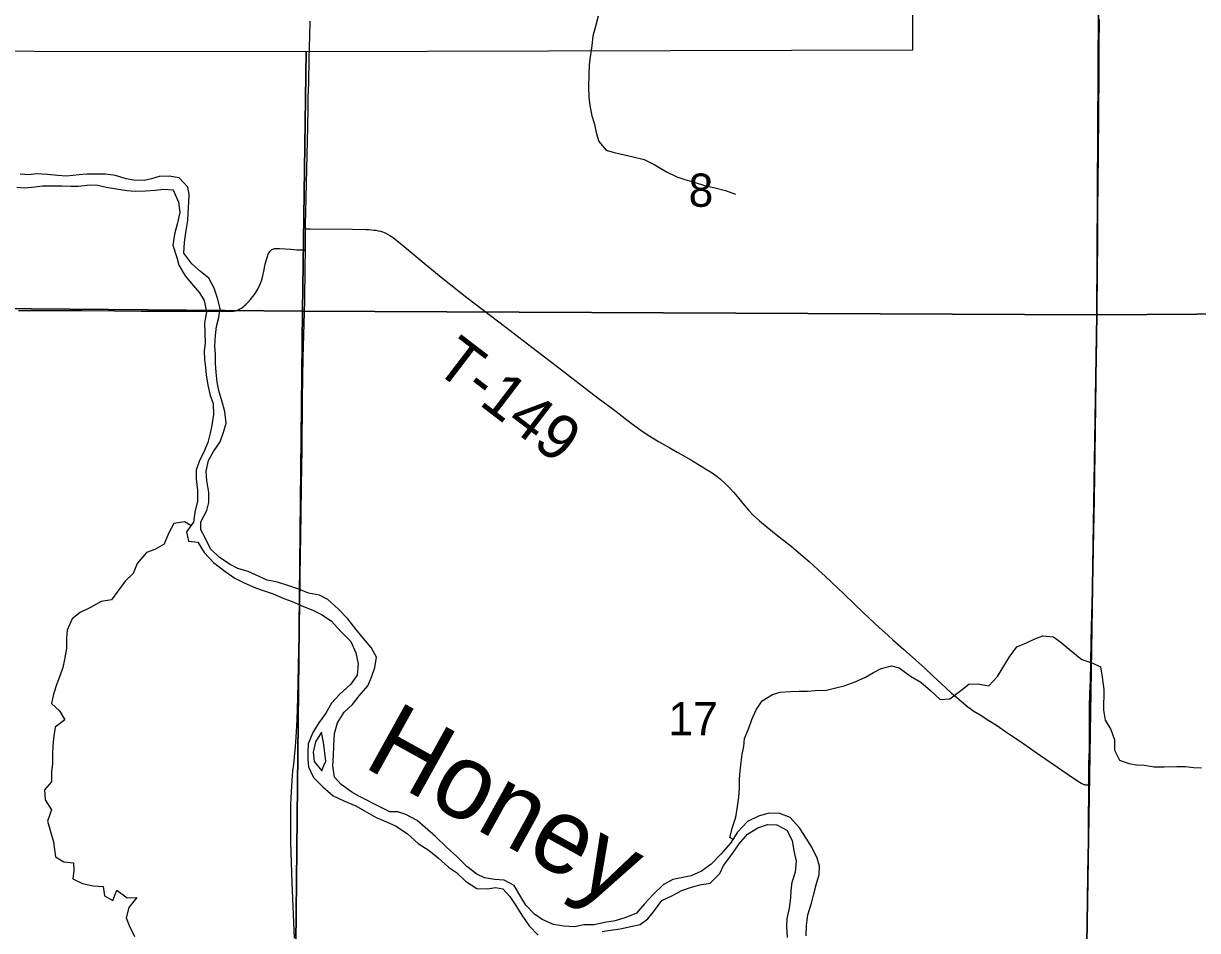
# Model space of a CAD drawing. Extents: x 0 to 34, y 0 to 22.
# Drawn here: x 5.792 to 6.531, y 16.012 to 16.583 of the extents above; entities that cross this region are included whole.
import ezdxf

# ---------------------------------------------------------------- set-up
doc = ezdxf.new("R2010")
doc.units = 0
for name, color, linetype in [('GM_X_Major_River', 7, 'Continuous'), ('GM_X_Major_River_Text', 7, 'Continuous'), ('GM_X_Minor_River', 7, 'Continuous'), ('GM_X_Section', 7, 'Continuous'), ('GM_X_Section_Text', 7, 'Continuous'), ('GM_X_State_Route', 7, 'Continuous'), ('GM_X_Township_Road', 7, 'Continuous'), ('GM_X_Township_Road_Text', 7, 'Continuous')]:
    doc.layers.add(name, color=color, linetype=linetype)

msp = doc.modelspace()

# ---------------------------------------------------------------- linework, layer by layer
at = {"layer": 'GM_X_Major_River'}
for points in [[(5.98379, 16.22012), (5.97849, 16.22282), (5.97167, 16.22401), (5.96543, 16.22652), (5.95862, 16.22885), (5.95218, 16.23099), (5.94555, 16.23236), (5.93364, 16.23776), (5.9272, 16.23971), (5.92229, 16.24221), (5.91568, 16.24663), (5.90984, 16.25198), (5.90647, 16.25884), (5.90385, 16.26398), (5.90389, 16.26891), (5.90755, 16.27609), (5.90891, 16.2812), (5.90877, 16.28747), (5.90769, 16.29506), (5.90716, 16.30095), (5.90873, 16.30758), (5.91181, 16.31324), (5.91602, 16.31947), (5.91835, 16.32609), (5.91971, 16.33102), (5.91901, 16.33842), (5.91697, 16.34526), (5.91512, 16.35173), (5.91402, 16.35686), (5.9135, 16.36331), (5.91316, 16.36863), (5.91302, 16.37432), (5.91267, 16.37963), (5.9131, 16.38627), (5.91371, 16.39196), (5.91508, 16.39764), (5.91607, 16.40332), (5.91441, 16.40978), (5.91218, 16.41606), (5.90882, 16.42234), (5.90353, 16.42656), (5.89807, 16.43134), (5.89318, 16.43821), (5.89361, 16.44503), (5.89462, 16.45242), (5.89561, 16.45868), (5.89584, 16.46361), (5.89627, 16.47024), (5.89649, 16.47498), (5.89558, 16.47973), (5.89012, 16.48565), (5.88387, 16.48665), (5.8776, 16.48632), (5.87285, 16.48503), (5.8681, 16.48392), (5.86165, 16.48416), (5.85691, 16.48496), (5.8501, 16.48709), (5.84384, 16.4879), (5.83682, 16.48795), (5.83208, 16.4878), (5.82714, 16.48746), (5.81917, 16.48657), (5.81348, 16.48699), (5.80722, 16.48761), (5.80021, 16.48804), (5.79546, 16.4875), (5.79015, 16.48792)], [(5.788, 16.47959), (5.79274, 16.47937), (5.79939, 16.47989), (5.80413, 16.48042), (5.8104, 16.48056), (5.81647, 16.48052), (5.82197, 16.48029), (5.8269, 16.48025), (5.83412, 16.48114), (5.83905, 16.48092), (5.84416, 16.47974), (5.8508, 16.47874), (5.85743, 16.47755), (5.86255, 16.47714), (5.869, 16.47747), (5.87507, 16.4778), (5.88039, 16.47833), (5.88646, 16.47809), (5.88982, 16.47029), (5.89053, 16.46365), (5.88896, 16.45645), (5.8872, 16.4502), (5.8862, 16.44319), (5.8888, 16.43539), (5.8899, 16.43064), (5.89403, 16.42397), (5.89798, 16.41901), (5.90305, 16.41309), (5.90587, 16.40833), (5.90733, 16.4013), (5.90614, 16.39429), (5.90629, 16.38822), (5.90662, 16.38177), (5.90601, 16.37646), (5.90616, 16.37115), (5.90669, 16.36621), (5.90723, 16.36146), (5.90832, 16.355), (5.90979, 16.34854), (5.91165, 16.34341), (5.91179, 16.33658), (5.91079, 16.32994), (5.90961, 16.32483), (5.90824, 16.31896), (5.90554, 16.31253), (5.90304, 16.30762), (5.90091, 16.30156), (5.90086, 16.29606), (5.90176, 16.28904), (5.90171, 16.28202), (5.89995, 16.2752), (5.89915, 16.26876), (5.89474, 16.26272), (5.89602, 16.25683), (5.9019, 16.25621), (5.90603, 16.24973), (5.91186, 16.24343), (5.91884, 16.23788), (5.92526, 16.23365), (5.93112, 16.23057), (5.9383, 16.22749), (5.9436, 16.22555), (5.94928, 16.22361), (5.95609, 16.22071), (5.96139, 16.21877), (5.96839, 16.21569), (5.97425, 16.21337), (5.97973, 16.21067), (5.98596, 16.20664), (5.99217, 16.19976), (5.9982, 16.19365), (6.00137, 16.1866)], [(6.16463, 16.01786), (6.15798, 16.01677), (6.15152, 16.0153), (6.14507, 16.01535), (6.13918, 16.01406), (6.13235, 16.01449), (6.12591, 16.01549), (6.11872, 16.01858), (6.11382, 16.02203), (6.10836, 16.02776), (6.10461, 16.03405), (6.10105, 16.04015), (6.09481, 16.04342), (6.08874, 16.04385), (6.08249, 16.04484), (6.07757, 16.04716), (6.07135, 16.05195), (6.06494, 16.05826), (6.05853, 16.06419), (6.05156, 16.07088), (6.04515, 16.07662), (6.04006, 16.08102), (6.03288, 16.08487), (6.02796, 16.08642), (6.02284, 16.08646), (6.01698, 16.08935), (6.00375, 16.09609), (5.99883, 16.09878), (5.99223, 16.10358), (5.9879, 16.10835), (5.987, 16.11538), (5.98743, 16.12163), (5.98766, 16.12808), (5.98791, 16.13586), (5.98986, 16.14249), (5.99408, 16.14928), (5.99924, 16.15399), (6.00345, 16.15946), (6.009, 16.16587), (6.01132, 16.17116), (6.01345, 16.17741), (6.01445, 16.18385), (6.01107, 16.18995), (6.00618, 16.19567), (6.00148, 16.2014), (5.99641, 16.20789), (5.99038, 16.21419), (5.98379, 16.22012)], [(6.00137, 16.1866), (6.00284, 16.17957), (6.00222, 16.17256), (5.998, 16.16671), (5.99132, 16.1605), (5.98615, 16.15485), (5.9825, 16.14861), (5.97809, 16.14238), (5.97425, 16.13634), (5.97136, 16.12934), (5.97113, 16.12441), (5.9711, 16.11948), (5.97163, 16.11473), (5.97481, 16.10807), (5.98064, 16.10214), (5.98724, 16.09659), (5.99386, 16.09332), (6.00143, 16.09023), (6.00691, 16.08715), (6.01427, 16.08292), (6.01919, 16.0808), (6.02638, 16.07771), (6.03374, 16.07291), (6.04072, 16.0666), (6.04752, 16.06218), (6.05317, 16.05759), (6.05977, 16.05165), (6.06487, 16.0482), (6.07052, 16.04285), (6.07751, 16.03824), (6.08434, 16.038), (6.08927, 16.03872), (6.09401, 16.03793), (6.09834, 16.03315), (6.10209, 16.02743), (6.10584, 16.02133), (6.11054, 16.01466), (6.11618, 16.00873)], [(5.97976, 16.13668), (5.97611, 16.13045), (5.97454, 16.12401), (5.97526, 16.11812), (5.97996, 16.11221), (5.9813, 16.11553)], [(5.9813, 16.11553), (5.98247, 16.11845), (5.98176, 16.12528), (5.98104, 16.13003), (5.97976, 16.13668)], [(6.28485, 16.00842), (6.28509, 16.01487), (6.28608, 16.02169), (6.28841, 16.02888), (6.28979, 16.03494), (6.29115, 16.04043), (6.2931, 16.04706), (6.29333, 16.05218), (6.29185, 16.05731), (6.28848, 16.06417), (6.28492, 16.06989), (6.28079, 16.07637), (6.27477, 16.08286), (6.26834, 16.08538), (6.26151, 16.08562), (6.25485, 16.08377), (6.248, 16.08041), (6.24169, 16.07363), (6.23727, 16.06664), (6.23153, 16.06004), (6.22522, 16.05345), (6.21912, 16.04913), (6.21246, 16.04615), (6.20106, 16.04396), (6.19496, 16.0404), (6.18866, 16.03437), (6.18311, 16.02853), (6.17814, 16.02269), (6.17148, 16.01989), (6.16463, 16.01786)], [(6.15661, 16.01109), (6.16174, 16.012), (6.16782, 16.01271), (6.17466, 16.01418), (6.18036, 16.01546), (6.18532, 16.01903), (6.18953, 16.02431), (6.19413, 16.03054), (6.20041, 16.03353), (6.2067, 16.03689), (6.21203, 16.03875), (6.21792, 16.04041), (6.22457, 16.0415), (6.2305, 16.04772), (6.23281, 16.05263), (6.23817, 16.05961), (6.24277, 16.06622), (6.24794, 16.07244), (6.25442, 16.07638), (6.2607, 16.07842), (6.26639, 16.07837), (6.27281, 16.07491), (6.27618, 16.06844), (6.27727, 16.06198), (6.27855, 16.05533), (6.27793, 16.0485), (6.27599, 16.04206), (6.27538, 16.03714), (6.27516, 16.0324), (6.27416, 16.02576), (6.27279, 16.01932), (6.27256, 16.0142), (6.27289, 16.00737)]]:
    msp.add_lwpolyline(points, dxfattribs=at)
at = {"layer": 'GM_X_Minor_River'}
for points in [[(6.15403, 16.58743), (6.15247, 16.58156), (6.15071, 16.57475), (6.14991, 16.56888), (6.14911, 16.56319), (6.1483, 16.55694), (6.14806, 16.5503), (6.14782, 16.5429), (6.14815, 16.53626), (6.14868, 16.53114), (6.14996, 16.52468), (6.15144, 16.51992), (6.15291, 16.51327), (6.15439, 16.50852), (6.15909, 16.50298), (6.16401, 16.50143), (6.17064, 16.50005), (6.17595, 16.49868), (6.18295, 16.49711), (6.18976, 16.49365), (6.19694, 16.48942), (6.20355, 16.48615), (6.20848, 16.48459), (6.21434, 16.48284)], [(6.21434, 16.48284), (6.22097, 16.48071), (6.2276, 16.47933), (6.23423, 16.47757), (6.24047, 16.47525)], [(5.89758, 16.26661), (5.89364, 16.26899), (5.88681, 16.2679), (5.88354, 16.26166), (5.88083, 16.25505), (5.87492, 16.25167), (5.8696, 16.24963), (5.86367, 16.24284), (5.86115, 16.23641), (5.85618, 16.23171), (5.85158, 16.22529), (5.84756, 16.22001), (5.8411, 16.21892), (5.83443, 16.21499), (5.82777, 16.212), (5.82281, 16.20786), (5.81972, 16.20087), (5.8193, 16.19575), (5.81926, 16.1893), (5.81807, 16.18229), (5.81689, 16.17736), (5.81534, 16.17244), (5.81321, 16.16696), (5.81108, 16.16052), (5.80989, 16.15465), (5.81479, 16.15006), (5.81817, 16.14434), (5.81206, 16.13965), (5.81106, 16.13263), (5.81065, 16.12771), (5.81042, 16.12277), (5.81038, 16.1167), (5.80977, 16.11178), (5.80991, 16.10532), (5.80532, 16.10024), (5.80585, 16.09397), (5.80978, 16.08768), (5.80727, 16.08068), (5.80911, 16.07403), (5.81115, 16.06756), (5.81169, 16.06281), (5.81241, 16.05806), (5.81751, 16.05499), (5.82358, 16.05438), (5.82392, 16.04944), (5.82332, 16.04432), (5.82937, 16.04143), (5.836, 16.03986), (5.84225, 16.03944), (5.84316, 16.03355), (5.84845, 16.03067), (5.85096, 16.0371), (5.85738, 16.0323), (5.86345, 16.03245), (5.85847, 16.02622), (5.85691, 16.01979), (5.85877, 16.01484), (5.86213, 16.00798)], [(6.2388, 16.06906), (6.23692, 16.07025), (6.23849, 16.07688), (6.24062, 16.08312), (6.24162, 16.08975), (6.24261, 16.09563), (6.24303, 16.10131), (6.24307, 16.1072), (6.24349, 16.11213), (6.2441, 16.11781), (6.2447, 16.12274), (6.24569, 16.12767), (6.2461, 16.1326), (6.24881, 16.13903), (6.25075, 16.14451), (6.25345, 16.15075), (6.25728, 16.15623), (6.26376, 16.16035), (6.26852, 16.16183), (6.27516, 16.16216), (6.28047, 16.1625), (6.28579, 16.16246), (6.29053, 16.16281), (6.29774, 16.16313), (6.30363, 16.16442), (6.30877, 16.16571), (6.3158, 16.16831), (6.32228, 16.1713), (6.32742, 16.1741), (6.33218, 16.17672), (6.33865, 16.17838), (6.34357, 16.17702), (6.35055, 16.17184), (6.35716, 16.168), (6.3632, 16.16283), (6.36923, 16.1571), (6.37549, 16.15762), (6.38236, 16.16288), (6.38732, 16.16682), (6.39282, 16.16697), (6.40003, 16.16578), (6.40538, 16.17162), (6.40845, 16.17653), (6.41306, 16.18408), (6.41766, 16.19031), (6.42375, 16.19292), (6.42889, 16.19535), (6.43403, 16.19721), (6.44066, 16.19659), (6.44557, 16.19314), (6.45179, 16.18778), (6.45858, 16.18242), (6.4654, 16.18009), (6.47031, 16.17778), (6.4714, 16.17132), (6.47229, 16.16353), (6.4722, 16.15044), (6.47329, 16.14417), (6.47685, 16.13826), (6.47908, 16.1318), (6.47903, 16.12535), (6.48221, 16.11906), (6.48808, 16.11693), (6.49301, 16.11614), (6.49775, 16.11591), (6.504, 16.11472), (6.51045, 16.11468), (6.51842, 16.115), (6.52373, 16.11496), (6.52885, 16.11435), (6.53378, 16.11412)]]:
    msp.add_lwpolyline(points, dxfattribs=at)
at = {"layer": 'GM_X_Section'}
for points in [[(6.47069, 16.89897), (6.46804, 16.39936), (5.96786, 16.40164), (5.97024, 16.56513), (6.35202, 16.56621), (6.35343, 16.90099)], [(6.97584, 16.9012), (6.9711, 16.40274), (6.46804, 16.39936), (6.47069, 16.89897)], [(5.45603, 16.56581), (5.97024, 16.56513), (5.96786, 16.40164), (5.455, 16.4061)], [(5.96786, 16.40164), (5.96256, 15.90376), (5.45367, 15.90574), (5.455, 16.4061)], [(6.9711, 16.40274), (6.96635, 15.90257), (6.46006, 15.89847), (6.46804, 16.39936)], [(6.46804, 16.39936), (6.46006, 15.89847), (5.96256, 15.90376), (5.96786, 16.40164)]]:
    msp.add_lwpolyline(points, close=True, dxfattribs=at)
at = {"layer": 'GM_X_State_Route'}
msp.add_lwpolyline([(5.9629, 16.00691), (5.96138, 16.04168), (5.96054, 16.06746), (5.96047, 16.07523), (5.96048, 16.07927), (5.96049, 16.08549), (5.96058, 16.09077), (5.96069, 16.09513), (5.96109, 16.1029), (5.96185, 16.11221), (5.96229, 16.11654), (5.96349, 16.12765), (5.96395, 16.13352), (5.96447, 16.14434), (5.96488, 16.15829), (5.96556, 16.18824), (5.96616, 16.21481), (5.96646, 16.23501), (5.9666, 16.24744), (5.96705, 16.27385), (5.96727, 16.29125), (5.96756, 16.31515), (5.96794, 16.34558), (5.96815, 16.36019), (5.96835, 16.37231), (5.96925, 16.40805), (5.96953, 16.42885), (5.96964, 16.44021), (5.96967, 16.44376), (5.96978, 16.45348), (5.9698, 16.45589), (5.97017, 16.47278), (5.97073, 16.49999), (5.97113, 16.51771), (5.97131, 16.52953), (5.97149, 16.53605), (5.97176, 16.54537), (5.97204, 16.56058), (5.9724, 16.57486), (5.97263, 16.58419)], dxfattribs=at)
at = {"layer": 'GM_X_Township_Road'}
for points in [[(6.46796, 16.38349), (6.46797, 16.38417), (6.46796, 16.38789), (6.46803, 16.39193), (6.46811, 16.39721), (6.46815, 16.40001), (6.46821, 16.40591), (6.46826, 16.40995), (6.46834, 16.41834), (6.46841, 16.42797), (6.46843, 16.43108), (6.46851, 16.44071), (6.46859, 16.45221), (6.46862, 16.46557), (6.46876, 16.48173), (6.46899, 16.501), (6.46913, 16.52555), (6.46932, 16.55166), (6.46941, 16.56875), (6.46967, 16.58522)], [(5.96978, 16.45348), (5.97264, 16.45345), (5.99906, 16.4532), (6.00775, 16.45309), (6.00962, 16.45299), (6.01149, 16.45287), (6.01276, 16.45272), (6.01395, 16.45257), (6.01539, 16.45229), (6.01698, 16.45189), (6.01828, 16.45148), (6.01991, 16.45087), (6.02132, 16.45017), (6.02292, 16.44926), (6.02457, 16.44816), (6.02625, 16.44697), (6.03062, 16.44348), (6.0456, 16.43085), (6.05622, 16.42223), (6.07138, 16.41032), (6.09579, 16.3916), (6.1123, 16.3789), (6.12732, 16.36732), (6.15402, 16.34696), (6.16346, 16.33987), (6.17482, 16.33119), (6.18084, 16.3268), (6.18547, 16.32367), (6.19208, 16.31961), (6.19908, 16.31557), (6.20367, 16.31296), (6.20637, 16.31141), (6.21334, 16.30736), (6.21812, 16.30454), (6.22223, 16.302), (6.2258, 16.29977), (6.22806, 16.29819), (6.2307, 16.29603), (6.23401, 16.29312), (6.23716, 16.29002), (6.23922, 16.28765), (6.24165, 16.28476), (6.24516, 16.28047), (6.24872, 16.27645), (6.25188, 16.27309), (6.25549, 16.26974), (6.26034, 16.26571), (6.26711, 16.26029), (6.27072, 16.25746), (6.27264, 16.25592)], [(5.78909, 16.40209), (5.80941, 16.40207), (5.81687, 16.40205), (5.82898, 16.40204), (5.84949, 16.40181), (5.8663, 16.40167), (5.87407, 16.40167), (5.88682, 16.40156), (5.8949, 16.40155), (5.90235, 16.40158), (5.91168, 16.40163), (5.91937, 16.40166), (5.9238, 16.40168), (5.92443, 16.40172), (5.92506, 16.4018), (5.92561, 16.40191), (5.92624, 16.40211), (5.92675, 16.40228), (5.92736, 16.40256), (5.92836, 16.40305), (5.92935, 16.40361), (5.93041, 16.40437), (5.93132, 16.40509), (5.93221, 16.40586), (5.93332, 16.40698), (5.93518, 16.40906), (5.93803, 16.41275), (5.93967, 16.41538), (5.94103, 16.41817), (5.94198, 16.42079), (5.94282, 16.42377), (5.94345, 16.42681), (5.94443, 16.43131), (5.94532, 16.43488), (5.94591, 16.43664), (5.94625, 16.43741), (5.94656, 16.43805), (5.94685, 16.43863), (5.94723, 16.43919), (5.94763, 16.43964), (5.94809, 16.44), (5.94862, 16.44037), (5.94911, 16.44061), (5.94971, 16.44085), (5.95027, 16.441), (5.95078, 16.44107), (5.95148, 16.44112), (5.9525, 16.44114), (5.95331, 16.44112), (5.95688, 16.44091), (5.96051, 16.44056), (5.96423, 16.4403), (5.96681, 16.44023), (5.96964, 16.44021)], [(6.46292, 16.10348), (6.46295, 16.11084), (6.46299, 16.11456), (6.46302, 16.11704), (6.46308, 16.12107), (6.46327, 16.12541), (6.46324, 16.12851), (6.46325, 16.14031), (6.46339, 16.15211), (6.4636, 16.16112), (6.46387, 16.1692), (6.46413, 16.18038), (6.46445, 16.19343), (6.46464, 16.20305), (6.46481, 16.21019), (6.46524, 16.2257), (6.46535, 16.23159), (6.46556, 16.24029), (6.4658, 16.25178), (6.46602, 16.26297), (6.46644, 16.28348), (6.46705, 16.32637), (6.4678, 16.37453), (6.46793, 16.38168), (6.46796, 16.38349)], [(6.27264, 16.25592), (6.2755, 16.2536), (6.27978, 16.25006), (6.28285, 16.24743), (6.28683, 16.24397), (6.29239, 16.23899), (6.29719, 16.23456), (6.30876, 16.22372), (6.3156, 16.21699), (6.32485, 16.20819), (6.33098, 16.20248), (6.33627, 16.19768), (6.3395, 16.19477), (6.34645, 16.18857), (6.34996, 16.18553), (6.3539, 16.18203), (6.35939, 16.177), (6.36486, 16.17194), (6.36997, 16.16731), (6.37651, 16.16123), (6.37983, 16.15833), (6.38666, 16.15258), (6.39052, 16.1499), (6.39445, 16.14747), (6.39987, 16.14401), (6.40472, 16.14097), (6.41035, 16.1371), (6.42201, 16.12917), (6.42916, 16.1242), (6.45326, 16.10763), (6.45806, 16.10453), (6.45851, 16.10429), (6.45898, 16.10406), (6.45944, 16.10389), (6.45993, 16.10373), (6.46042, 16.10364), (6.46095, 16.10355), (6.46151, 16.10352), (6.46209, 16.1035), (6.46292, 16.10348)], [(6.46003, 15.89801), (6.46028, 15.90857), (6.46043, 15.91696), (6.46077, 15.93156), (6.46092, 15.93809), (6.46122, 15.95331), (6.46145, 15.96854), (6.46158, 15.98159), (6.46178, 15.99775), (6.46191, 16.00645), (6.46211, 16.01763), (6.46215, 16.02944), (6.46235, 16.0484), (6.46265, 16.06456), (6.46273, 16.0717), (6.4628, 16.0832), (6.46288, 16.09718), (6.46292, 16.10348)]]:
    msp.add_lwpolyline(points, dxfattribs=at)

# ---------------------------------------------------------------- texts
at = {"layer": 'GM_X_Major_River_Text'}
msp.add_text('Honey', height=0.047366, rotation=331.01483, dxfattribs=at).set_placement((6.00513, 16.11533))
at = {"layer": 'GM_X_Section_Text'}
for s, height, p in [('8', 0.02093, (6.21091, 16.46733)), ('17', 0.020928, (6.1982, 16.13468))]:
    msp.add_text(s, height=height, rotation=0.00001, dxfattribs=at).set_placement(p)
at = {"layer": 'GM_X_Township_Road_Text'}
msp.add_text('T-149', height=0.028409, rotation=322.57317, dxfattribs=at).set_placement((6.04983, 16.36502))

doc.saveas('drawing.dxf')
